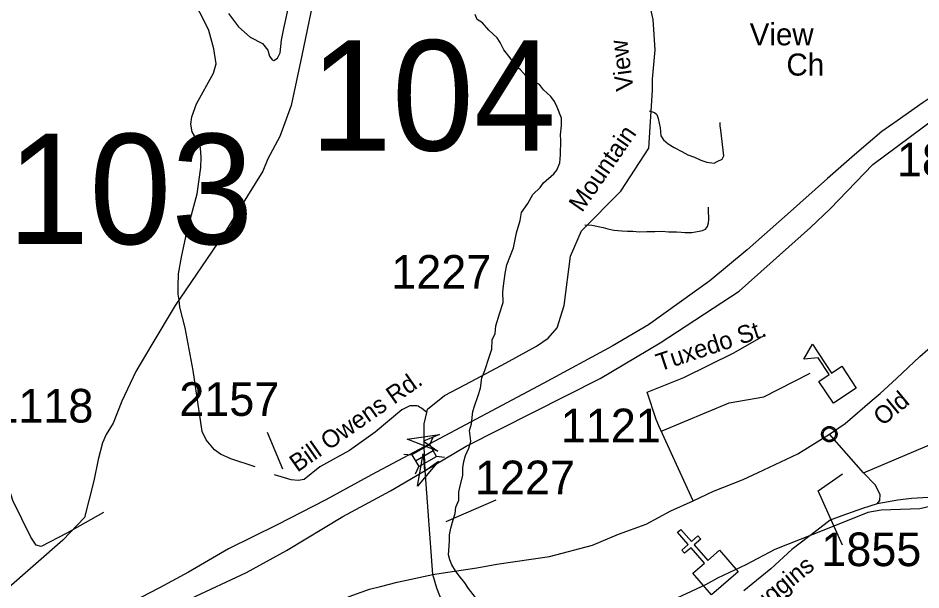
# Model space of a CAD drawing. Extents: x 884530 to 1028605, y 526725 to 653634.
# Drawn here: x 973734 to 977091, y 554364 to 556490 of the extents above; entities that cross this region are included whole.
import ezdxf

# ---------------------------------------------------------------- set-up
doc = ezdxf.new("R2010")
doc.units = 0
for name, color, linetype in [('Exist Civil Demographics Community CELL', 7, 'Continuous'), ('Exist Cultural Church CELL', 7, 'Continuous'), ('Exist Cultural Church with Cemetery Label', 7, 'Continuous'), ('Exist Cultural Educational Facility Elementary CELL', 7, 'Continuous'), ('Exist Hydrographic Creek Single Shore', 7, 'Continuous'), ('Exist Road Non-System Type 51', 7, 'Continuous'), ('Exist Road Primary Interstate Structure Standard Bridge CELL', 7, 'Continuous'), ('Exist Road Primary NC Attributed', 7, 'Continuous'), ('Exist Road Primary US Divided Attributed', 7, 'Continuous'), ('Exist Road Secondary Structure Standard Bridge Attributed CELL', 7, 'Continuous'), ('Exist Road Secondary Structure Standard Bridge Number Label', 7, 'Continuous'), ('Exist Road Secondary Type 41 Attributed', 7, 'Continuous'), ('Exist Road Secondary Type 51 Attributed', 7, 'Continuous'), ('Exist Road Secondary Type 51 Label', 7, 'Continuous'), ('Exist Road Secondary Type 51 Number Label', 7, 'Continuous'), ('Exist Utilities Electrical Transmission Line', 7, 'Continuous')]:
    doc.layers.add(name, color=color, linetype=linetype)

msp = doc.modelspace()

# ---------------------------------------------------------------- linework, layer by layer
at = {"layer": 'Exist Civil Demographics Community CELL'}
msp.add_lwpolyline([(976727.2, 554946.6), (976727.5, 554948.3), (976728, 554950.3), (976728.9, 554952.5), (976729.8, 554954.2), (976730.8, 554956), (976731.9, 554957.5), (976733.2, 554958.8), (976734.6, 554960.2), (976736.2, 554961.6), (976737.9, 554962.8), (976739.4, 554963.6), (976740.9, 554964.4), (976742.6, 554965.1), (976744.3, 554965.6), (976745.6, 554966), (976747.1, 554966.2), (976748.4, 554966.4), (976750.3, 554966.5), (976751.7, 554966.5), (976753.4, 554966.4), (976754.9, 554966.2), (976756.4, 554965.9), (976757.9, 554965.4), (976759.5, 554964.9), (976761.5, 554964), (976763.4, 554962.9), (976764.9, 554961.8), (976766.5, 554960.6), (976767.5, 554959.6), (976768.8, 554958.3), (976770, 554956.9), (976770.9, 554955.5), (976771.9, 554953.9), (976772.6, 554952.4), (976773.2, 554950.8), (976773.7, 554949.3), (976774.1, 554947.9), (976774.4, 554946.1), (976774.6, 554944.6), (976774.7, 554942.8), (976774.6, 554941), (976774.5, 554939.3), (976774.2, 554937.6), (976773.7, 554935.8), (976773.1, 554934), (976772.4, 554932.4), (976771.4, 554930.6), (976770.4, 554929), (976769.4, 554927.6), (976768.1, 554926.1), (976766.5, 554924.6), (976765, 554923.3), (976763.4, 554922.3), (976762.1, 554921.5), (976760, 554920.5), (976757.9, 554919.7), (976756.1, 554919.3), (976754, 554918.9), (976752.7, 554918.7), (976751.3, 554918.7), (976749.6, 554918.7), (976748.3, 554918.8), (976746.6, 554919), (976744.8, 554919.4), (976743.4, 554919.8), (976741.8, 554920.4), (976740.4, 554921), (976739.2, 554921.7), (976737.1, 554922.9), (976735.4, 554924.2), (976734, 554925.6), (976732.6, 554927.1), (976731.6, 554928.3), (976730.7, 554929.5), (976729.5, 554931.7), (976728.9, 554932.8), (976728.4, 554934), (976727.6, 554936.5), (976727.2, 554938.6), (976727, 554940.2), (976726.9, 554942.1), (976726.8, 554943.6), (976727, 554945.6)], close=True, dxfattribs=at)
msp.add_lwpolyline([(976727.2, 554946.6), (976727.5, 554948.3), (976728, 554950.3), (976728.9, 554952.5), (976729.8, 554954.2), (976730.8, 554956), (976731.9, 554957.5), (976733.2, 554958.8), (976734.6, 554960.2), (976736.2, 554961.6), (976737.9, 554962.8), (976739.4, 554963.6), (976740.9, 554964.4), (976742.6, 554965.1), (976744.3, 554965.6), (976745.6, 554966), (976747.1, 554966.2), (976748.4, 554966.4), (976750.3, 554966.5), (976751.7, 554966.5), (976753.4, 554966.4), (976754.9, 554966.2), (976756.4, 554965.9), (976757.9, 554965.4), (976759.5, 554964.9), (976761.5, 554964), (976763.4, 554962.9), (976764.9, 554961.8), (976766.5, 554960.6), (976767.5, 554959.6), (976768.8, 554958.3), (976770, 554956.9), (976770.9, 554955.5), (976771.9, 554953.9), (976772.6, 554952.4), (976773.2, 554950.8), (976773.7, 554949.3), (976774.1, 554947.9), (976774.4, 554946.1), (976774.6, 554944.6), (976774.7, 554942.8), (976774.6, 554941), (976774.5, 554939.3), (976774.2, 554937.6), (976773.7, 554935.8), (976773.1, 554934), (976772.4, 554932.4), (976771.4, 554930.6), (976770.4, 554929), (976769.4, 554927.6), (976768.1, 554926.1), (976766.5, 554924.6), (976765, 554923.3), (976763.4, 554922.3), (976762.1, 554921.5), (976760, 554920.5), (976757.9, 554919.7), (976756.1, 554919.3), (976754, 554918.9), (976752.7, 554918.7), (976751.3, 554918.7), (976749.6, 554918.7), (976748.3, 554918.8), (976746.6, 554919), (976744.8, 554919.4), (976743.4, 554919.8), (976741.8, 554920.4), (976740.4, 554921), (976739.2, 554921.7), (976737.1, 554922.9), (976735.4, 554924.2), (976734, 554925.6), (976732.6, 554927.1), (976731.6, 554928.3), (976730.7, 554929.5), (976729.5, 554931.7), (976728.9, 554932.8), (976728.4, 554934), (976727.6, 554936.5), (976727.2, 554938.6), (976727, 554940.2), (976726.9, 554942.1), (976726.8, 554943.6), (976727, 554945.6)], close=True, dxfattribs=at)
for centre, radius in [((976750.8, 554942.8), 28.8), ((976750.8, 554942.8), 28.8), ((976750.7, 554942.9), 23.4), ((976750.7, 554942.9), 23.4)]:
    msp.add_circle(centre, radius, dxfattribs=at)
at = {"layer": 'Exist Cultural Church CELL'}
msp.add_lwpolyline([(976243.3, 554426), (976286.3, 554463.3), (976236.4, 554520.9), (976212.2, 554500), (976201.8, 554512.1), (976226, 554533), (976186.6, 554578.5), (976198.7, 554589), (976238.1, 554543.5), (976262.3, 554564.4), (976272.7, 554552.3), (976248.6, 554531.4), (976298.4, 554473.8), (976342, 554511.5), (976411.7, 554431), (976312.9, 554345.5)], close=True, dxfattribs=at)
at = {"layer": 'Exist Cultural Educational Facility Elementary CELL'}
msp.add_lwpolyline([(976765.9, 555057.5), (976712, 555139.2), (976750.4, 555164.6), (976709.1, 555227.2), (976656.4, 555221.6), (976687.6, 555277.1), (976758.4, 555169.8), (976796.8, 555195.2), (976850.8, 555113.5)], close=True, dxfattribs=at)
at = {"layer": 'Exist Hydrographic Creek Single Shore'}
msp.add_lwpolyline([(975435.4, 554335.3), (975408.7, 554369.5), (975395.3, 554389.9), (975374, 554416.6), (975360.6, 554435), (975347.3, 554457.5), (975339.8, 554475.8), (975334.3, 554494), (975337.3, 554526), (975338, 554548), (975338.6, 554568.1), (975343.5, 554594), (975352.4, 554623.8), (975359.1, 554647.6), (975361.9, 554671.6), (975372.7, 554697.4), (975373.6, 554727.5), (975378.3, 554751.4), (975387.5, 554789.2), (975388.4, 554817.3), (975391.1, 554841.3), (975397.8, 554863), (975410.7, 554890.8), (975417.5, 554916.6), (975412.8, 554956.9), (975419.5, 554980.7), (975425, 555026.8), (975431.5, 555046.6), (975444.9, 555086.3), (975453.7, 555114.1), (975458.9, 555152.1), (975469.8, 555179.8), (975485.4, 555229.5), (975496.2, 555259.3), (975497.4, 555293.3), (975508, 555317.1), (975510.9, 555345.1), (975524.4, 555390.7), (975537.6, 555432.5), (975536.8, 555470.7), (975539.6, 555494.6), (975545, 555540.6), (975552, 555572.5), (975576, 555635.9), (975587.8, 555691.7), (975601.2, 555737.5), (975606.1, 555767.4), (975629.2, 555800.8), (975648.3, 555834.3), (975675.1, 555859.6), (975687.7, 555877.3), (975726.8, 555910.2), (975737.3, 555924), (975748.2, 555951.7), (975751.1, 555981.7), (975752.7, 556035.8), (975751.4, 556055.9), (975754.5, 556089.9), (975755.3, 556118), (975738.5, 556158.6), (975729.1, 556178.9), (975715.6, 556197.4), (975688.4, 556222.2), (975672.9, 556242.7), (975637.3, 556259.8), (975621.7, 556274.3), (975602.3, 556296.9), (975582.9, 556313.5), (975563.7, 556342.2), (975540.5, 556370.9), (975527.3, 556399.3), (975515.8, 556415.7), (975484.6, 556444.8), (975461.4, 556471.5), (975441.7, 556484), (975434.3, 556502.4)], dxfattribs=at)
at = {"layer": 'Exist Road Non-System Type 51'}
for points in [[(974460.5, 556285.2), (974470.6, 556319.6), (974461.5, 556375.5), (974443.3, 556443.1), (974419.9, 556491.2), (974388.7, 556549.7), (974371.9, 556595.2), (974362.8, 556634.2), (974353.7, 556677), (974336.8, 556716), (974299.1, 556783.6), (974265.3, 556861.6)], [(974516.1, 556506.8), (974553.8, 556457.4), (974596.6, 556418.4), (974643.4, 556395), (974662.9, 556370.3), (974669.4, 556348.2), (974678.5, 556333.9), (974685, 556331.3), (974699.3, 556340.4), (974708.4, 556359.9), (974713.6, 556408), (974722.7, 556450.9), (974738.3, 556523.7)], [(974616.1, 554821.2), (974524.8, 554851.6), (974486.9, 554868.8), (974463.9, 554884.9), (974433.1, 554922.4), (974418.8, 554952.2), (974384.5, 555178.9), (974355.5, 555337.5), (974335.9, 555414.7), (974332.6, 555440.7), (974329.2, 555462.9), (974329.2, 555491.1), (974330, 555538.8), (974341.1, 555601.1), (974361.6, 555694.1), (974399.9, 555836.5), (974413.5, 555934), (974415.3, 555971.8), (974411.9, 556006.7), (974407.3, 556022.5), (974381, 556066.9), (974376.8, 556094.9), (974380.1, 556121.8), (974397.3, 556171.1), (974460.5, 556285.2)], [(976080.7, 556144.8), (976101, 556138.8), (976109.4, 556131.7), (976114.1, 556116.1), (976121.3, 556081.5), (976124.3, 556051.9), (976134.6, 556037.3), (976151.2, 556021.8), (976173.4, 556008), (976202.3, 555994.1), (976225, 555981.5), (976248.9, 555972.7), (976272.8, 555961.4), (976295.4, 555953.9), (976322, 555950.1), (976334, 555956.1), (976351.9, 555965.6), (976357.9, 555977.6), (976347.1, 556073.1), (976344.7, 556088.7), (976344.7, 556101.8)], [(975841.8, 555720.7), (975867.9, 555719.9), (975909.9, 555710.6), (975926.9, 555706.5), (975949.1, 555701.5), (975979.2, 555699.2), (976000.7, 555696.9), (976019.8, 555696.9), (976044.9, 555694.5), (976072.4, 555695.7), (976102.3, 555695.7), (976129.7, 555696.9), (976152.5, 555695.2), (976182.9, 555695), (976199.7, 555693.9), (976214, 555692.5), (976227, 555691.9), (976239.2, 555692.6), (976252.7, 555694.6), (976266.7, 555697), (976278.9, 555699.8), (976289.7, 555704.7), (976297.5, 555714.4), (976301.7, 555728.1), (976302.8, 555740.9), (976302.3, 555753.4), (976301.9, 555764.1), (976301.6, 555775.2), (976301.3, 555786.4)], [(976129.6, 554955.2), (976378.5, 555058.7), (976507, 555081.1), (976679.9, 555169.4)]]:
    msp.add_lwpolyline(points, dxfattribs=at)
at = {"layer": 'Exist Road Primary Interstate Structure Standard Bridge CELL'}
for p, q in [((975264.7, 554903.9), (975277.2, 554931.4)), ((975168.8, 554868.9), (975198.8, 554866)), ((975211.5, 554844.1), (975277.3, 554882.1)), ((975289.7, 554860.6), (975319.7, 554857.7)), ((975211.6, 554794.8), (975224.1, 554822.2))]:
    msp.add_line(p, q, dxfattribs=at)
msp.add_lwpolyline([(975224.1, 554822.2), (975289.9, 554860.2), (975264.6, 554904), (975198.8, 554866)], close=True, dxfattribs=at)
at = {"layer": 'Exist Road Primary NC Attributed'}
for points in [[(976750.8, 554942.8), (976809.6, 554981.9), (976910, 555068.7), (976939.3, 555093.5), (977000.7, 555149.4), (977087.8, 555231), (977206.1, 555335.5), (977289.9, 555409.8), (977339.4, 555456.5), (977437.5, 555549.1), (977463.2, 555572.9), (977515.4, 555616), (977549.9, 555644.5)], [(976245, 554694.9), (976320.6, 554731.4), (976429.8, 554773.9), (976486.7, 554800), (976633.5, 554869.7), (976750.8, 554942.8)], [(975276.3, 554421.7), (975306.7, 554426.5), (975439.4, 554445.7), (975514.9, 554460.1), (975709.8, 554488.4), (975869.5, 554530.8), (975966.6, 554571.7), (976069.9, 554608.2), (976161.5, 554658.4), (976245, 554694.9)], [(974424.8, 553851.6), (974536.6, 553963.4), (974649.6, 554076.5), (974706.7, 554133.3), (974765, 554192.8), (974813.8, 554236.3), (974842.3, 554261.8), (974863.5, 554285.8), (974902.2, 554308.4), (974936.9, 554325.3), (974964.8, 554339.8), (975010, 554355.9), (975040.4, 554367.2), (975081.3, 554376.8), (975143.9, 554392.5), (975276.3, 554421.7)]]:
    msp.add_lwpolyline(points, dxfattribs=at)
at = {"layer": 'Exist Road Primary US Divided Attributed'}
for points in [[(975247.4, 554807.5), (975400.5, 554897.7), (975899, 555150.1), (976121.2, 555282.3), (976415.5, 555474.6), (976681, 555711.5), (976753.3, 555780.9), (976912.8, 555945.8), (977143.7, 556117.5), (977270.2, 556190.9), (977436.9, 556275.7), (977545.9, 556327.1), (977719.9, 556409.1), (977840.9, 556463.2), (978093.2, 556571.7), (978236.4, 556636.4), (978461.2, 556766.7), (978615, 556874.8), (978744.9, 556976.5), (978937.3, 557148), (979032.7, 557260.4), (979377.9, 557682.8)], [(977966.9, 556589.7), (977696.9, 556476), (977435.7, 556362.3), (977319.7, 556306.4), (977200.6, 556242.2), (977099.6, 556176.1), (977003.3, 556108.1), (976945.8, 556068.5), (976843.9, 555981.6), (976743.8, 555892.8), (976594.7, 555760.6), (976444.7, 555628.4), (976306.9, 555513.2), (976078.1, 555349.2), (975943.6, 555269.6), (975686.9, 555131.7), (975244.3, 554895.6)], [(975244.3, 554895.6), (975048, 554791.7), (974878.1, 554699.2), (974697.9, 554606.2), (974516.3, 554516.6), (974367.2, 554429.9), (974259.5, 554371.8), (974121.3, 554299.7), (974030.6, 554240), (973828.6, 554139.6), (973642.6, 554037.1), (973583.9, 554002.3), (973412.4, 553916), (973332.9, 553876.2), (973248.7, 553831.7)], [(973291.5, 553759.8), (973336.2, 553784), (973402.5, 553819.2), (973472.6, 553851.5), (973618.1, 553919), (973731.4, 553964.8), (973914.7, 554070), (974083.6, 554164.4), (974200.4, 554228.5), (974274.7, 554265.9), (974376.6, 554332.2), (974583.8, 554428.9), (974731.6, 554510.2), (974942.1, 554637), (975118.9, 554732.2), (975247.4, 554807.5)]]:
    msp.add_lwpolyline(points, dxfattribs=at)
at = {"layer": 'Exist Road Secondary Structure Standard Bridge Attributed CELL'}
for points in [[(975294.5, 554879.1), (975181.1, 554923.9), (975301.7, 554941.8), (975241.6, 554916.9)], [(975297.8, 554842.8), (975219, 554749.9), (975240.8, 554869.8), (975245, 554805)]]:
    msp.add_lwpolyline(points, close=True, dxfattribs=at)
at = {"layer": 'Exist Road Secondary Type 41 Attributed'}
for points in [[(977120.1, 554706.9), (977056.3, 554704), (977006, 554697.9), (976928.8, 554683.6)], [(976928.8, 554683.6), (976874.7, 554666.2), (976797.7, 554639.6), (976754.2, 554622.7), (976704.8, 554584.3), (976610.8, 554514.1), (976533.5, 554442.7), (976432.6, 554360.1)]]:
    msp.add_lwpolyline(points, dxfattribs=at)
at = {"layer": 'Exist Road Secondary Type 51 Attributed'}
for points in [[(975253.6, 555023.6), (975256.4, 555035.9), (975319.4, 555087), (975418.5, 555138.1), (975546.3, 555207.2), (975661.4, 555269.6), (975704.8, 555299.8), (975738.8, 555337.5), (975765.2, 555420.6), (975787.9, 555603.9), (975829.3, 555699.2), (975975.7, 555845.6), (976079.5, 556006.2), (976093.7, 556221.2), (976093.7, 556262.8), (976103.1, 556371.4), (976096.1, 556484.8), (976067.7, 556610), (976020.5, 556742.2), (975911.9, 556960.2), (975904.8, 556998), (975916.6, 557083), (975937.9, 557182.2), (975994.3, 557334.2)], [(976245, 554694.9), (976182.4, 554830.6), (976117.2, 554974.1), (976106.8, 554997.6), (976072.9, 555099.3), (976210.3, 555153.9), (976396.2, 555245.4), (976505.7, 555308.1)], [(974052.2, 554652.2), (973915.7, 554575), (973819.4, 554525.2), (973801.8, 554530.8), (973781, 554560.6), (973715.1, 554696.5), (973665.2, 554851.5), (973596.1, 554957.5), (973481.5, 555079.7)], [(975253.6, 555023.6), (975233.6, 555040), (975226.7, 555043.8), (975221.2, 555046.9), (975216.9, 555048.4), (975191.3, 555048.4), (975161, 555033.2), (975062.2, 554950.6), (974966.8, 554881.9), (974856.2, 554821.3), (974798.1, 554774.8), (974776, 554770.1), (974749.3, 554772.6), (974687.5, 554792.2)], [(975244.3, 554895.6), (975244.4, 554981.8), (975253.6, 555023.6)], [(976877.2, 554799.1), (977383.7, 555013.9)], [(976877.2, 554799.1), (976750.8, 554942.8)], [(975247.4, 554807.5), (975244.3, 554895.6)], [(975276.3, 554421.7), (975247.4, 554807.5)], [(976928.8, 554683.6), (976938, 554696.5), (976940.3, 554718.6), (976921.4, 554754.9), (976877.2, 554799.1)], [(975392.5, 554124.4), (975356.8, 554202.3), (975290.8, 554370.4), (975276.3, 554421.7)]]:
    msp.add_lwpolyline(points, dxfattribs=at)
at = {"layer": 'Exist Road Secondary Type 51 Label'}
for points in [[(976799.3, 554530.6), (976708.8, 554732.7), (976799.3, 554795.4)], [(975510.9, 554698.1), (975324.9, 554617.2)]]:
    msp.add_lwpolyline(points, dxfattribs=at)
at = {"layer": 'Exist Road Secondary Type 51 Number Label'}
msp.add_lwpolyline([(974718.8, 554813), (974661.2, 554948.9)], dxfattribs=at)
at = {"layer": 'Exist Utilities Electrical Transmission Line'}
for points in [[(974929.3, 557025.3), (974789, 556350.8), (974749.3, 556165), (974707.7, 556049.3), (974663.3, 555965.9), (974643.8, 555920.5), (974495.5, 555681.4), (974318.4, 555421.5), (974231.3, 555276.4), (974171.9, 555176.4), (974119.8, 555066), (974087, 554983.3), (974061.5, 554942), (974048.5, 554910.4), (974032.4, 554848.9), (974015.6, 554769.5), (973980.9, 554632.5), (973900, 554549.3), (973689.4, 554364.5)], [(979644.4, 555439.1), (979315.5, 555420.5), (979067, 555411.1), (979020.9, 555404.6), (978980, 555380.1), (978744.4, 555226.2), (978402.8, 555009.8), (978225.1, 554908), (977973, 554736.6), (977732.8, 554730.8), (977514.1, 554720.4), (977372, 554717.3), (977215.1, 554694.7), (977087.9, 554665), (976943.8, 554660.1), (976893.4, 554651.7), (976737.1, 554589.1), (976548.3, 554513.7), (976440.4, 554457.4), (976334.5, 554407), (976289.8, 554382.5), (976114.7, 554300.6), (976018.9, 554249.9)]]:
    msp.add_lwpolyline(points, dxfattribs=at)

# ---------------------------------------------------------------- texts
at = {"layer": 'Exist Cultural Church with Cemetery Label'}
for s, p in [('View', (976454.6, 556388.2)), ('Ch', (976591.3, 556275.7))]:
    msp.add_text(s, height=82.02, dxfattribs=at).set_placement(p)
at = {"layer": 'Exist Road Secondary Structure Standard Bridge Number Label'}
for s, p in [('104', (974819.3, 555997.2)), ('103', (973693.9, 555649.3))]:
    msp.add_text(s, height=410.1, dxfattribs=at).set_placement(p)
at = {"layer": 'Exist Road Secondary Type 51 Label'}
for s, height, rotation, p in [('View', 65.62, 97.4548, (976023.3, 556223.3)), ('Mountain', 65.62, 55.337, (975831, 555764.3)), ('Tuxedo St.', 65.62, 18.2993, (976119.5, 555175.7)), ('Bill Owens Rd.', 65.617, 35.1074, (974772.8, 554799.4)), ('Old', 65.62, 39.5131, (976948.4, 554970.8)), ('Huggins', 65.62, 39.3035, (976451.2, 554240.7))]:
    msp.add_text(s, height=height, rotation=rotation, dxfattribs=at).set_placement(p)
at = {"layer": 'Exist Road Secondary Type 51 Number Label'}
for s, p in [('1870', (977001.9, 555901.2)), ('1227', (975121.7, 555483.6)), ('2157', (974333.5, 555010.8)), ('1118', (973642.1, 554986.1)), ('1121', (975752.3, 554912.7)), ('1227', (975433.2, 554719.5)), ('1855', (976721, 554452.3))]:
    msp.add_text(s, height=125, dxfattribs=at).set_placement(p)

doc.saveas('drawing.dxf')
